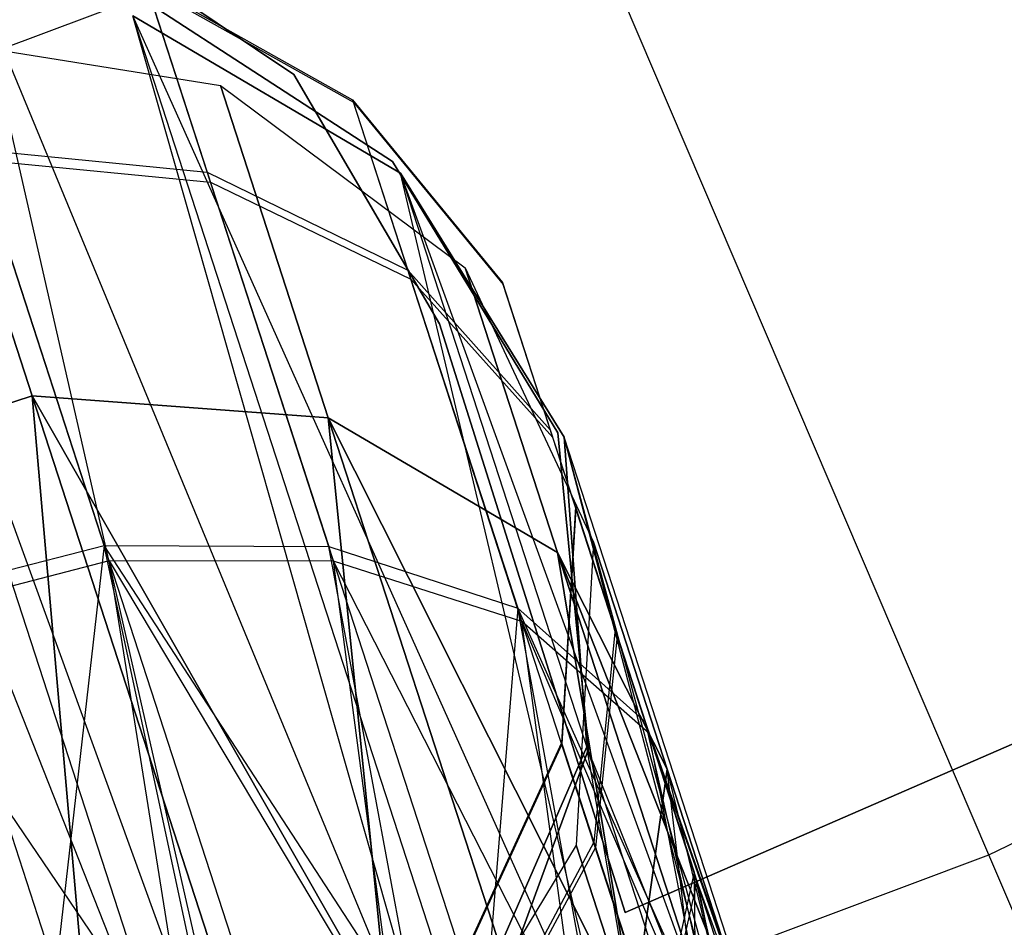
# Model space of a CAD drawing. Extents: x 0.3 to 7.1, y -3.38 to 3.38.
# Tile 360 of 604: x 4.17 to 4.32, y -1.47 to -1.33. Entities that reach past the tile are written whole.
import ezdxf

# ---------------------------------------------------------------- set-up
doc = ezdxf.new("R2010")
doc.units = 0
doc.header["$LTSCALE"] = 2.54
doc.layers.get('0').update_dxf_attribs({"linetype": 'CONTINUOUS'})

# ---------------------------------------------------------------- blocks, each defined once
blk = doc.blocks.new('SINGLES_AVVSTL_STL')
at = {"color": 0}
for p, q in [((4.13447, -1.34857, 5.30457), (4.2536, -1.30386, 5.30457)), ((4.13447, -1.34857, 5.30457), (4.2536, -1.30386, 5.30457)), ((4.32038, -1.4601, 5.1494), (4.2536, -1.30386, 5.30457)), ((4.32038, -1.4601, 5.1494), (4.2536, -1.30386, 5.30457)), ((4.17629, -1.31501, 54.83894), (4.21322, -1.33985, 54.83894)), ((4.21322, -1.33985, 54.63894), (4.17629, -1.31501, 54.63894)), ((4.21322, -1.33985, 54.63894), (4.17629, -1.31501, 54.63894)), ((4.17629, -1.31501, 54.83894), (4.21322, -1.33985, 54.83894)), ((4.1763, -1.31501, 20.47364), (4.21322, -1.33985, 20.47364)), ((4.21322, -1.33985, 20.27364), (4.1763, -1.31501, 20.27364)), ((4.21322, -1.33985, 20.27364), (4.1763, -1.31501, 20.27364)), ((4.1763, -1.31501, 20.47364), (4.21322, -1.33985, 20.47364)), ((4.18742, -1.3266, 61.72336), (4.22848, -1.35326, 61.72336)), ((4.22848, -1.35326, 61.52336), (4.18742, -1.3266, 61.52336)), ((4.22848, -1.35326, 61.52336), (4.18742, -1.3266, 61.52336)), ((4.18742, -1.3266, 61.72336), (4.22848, -1.35326, 61.72336)), ((4.19046, -1.32587, 54.68483), (4.1999, -1.35491, 54.59245)), ((4.19046, -1.32587, 54.68483), (4.22231, -1.34377, 54.68875)), ((4.19046, -1.32587, 54.68483), (4.1999, -1.35491, 54.59245)), ((4.19046, -1.32587, 54.68483), (4.22231, -1.34377, 54.68875)), ((4.19058, -1.32624, 54.76807), (4.22242, -1.34411, 54.7639)), ((4.2004, -1.35646, 54.86085), (4.19058, -1.32624, 54.76807)), ((4.19058, -1.32624, 54.76807), (4.22242, -1.34411, 54.7639)), ((4.2004, -1.35646, 54.86085), (4.19058, -1.32624, 54.76807)), ((4.23705, -1.50163, 61.33827), (4.16467, -1.32674, 61.33122)), ((4.23705, -1.50163, 61.33827), (4.16467, -1.32674, 61.33122)), ((4.20617, -1.50884, 61.32648), (4.16467, -1.32674, 61.33122)), ((4.20617, -1.50884, 61.32648), (4.16467, -1.32674, 61.33122)), ((4.20617, -1.50884, 61.32648), (4.14062, -1.32849, 61.32545)), ((4.20617, -1.50884, 61.32648), (4.14062, -1.32849, 61.32545)), ((4.19982, -1.51066, 61.32545), (4.14062, -1.32849, 61.32545)), ((4.19982, -1.51066, 61.32545), (4.14062, -1.32849, 61.32545)), ((4.22969, -1.35507, 61.75081), (4.18843, -1.3308, 61.75081)), ((4.26357, -1.49828, 61.36034), (4.18843, -1.3308, 61.34243)), ((4.18843, -1.3308, 61.34243), (4.22969, -1.35507, 61.37825)), ((4.24359, -1.5005, 61.34244), (4.18843, -1.3308, 61.34243)), ((4.26357, -1.49828, 61.36034), (4.18843, -1.3308, 61.34243)), ((4.24359, -1.5005, 61.34244), (4.18843, -1.3308, 61.34243)), ((4.23705, -1.50163, 61.33827), (4.18843, -1.3308, 61.34243)), ((4.23705, -1.50163, 61.33827), (4.18843, -1.3308, 61.34243)), ((4.18843, -1.3308, 61.34243), (4.22969, -1.35507, 61.37825)), ((4.22969, -1.35507, 61.75081), (4.18843, -1.3308, 61.75081)), ((4.19982, -1.51066, 61.32545), (4.12894, -1.33152, 61.32472)), ((4.19982, -1.51066, 61.32545), (4.12894, -1.33152, 61.32472)), ((4.15492, -1.33404, 20.27784), (4.1729, -1.38938, 20.15803)), ((4.15492, -1.33404, 20.27784), (4.1729, -1.38938, 20.15803)), ((4.15492, -1.33404, 20.27784), (4.20192, -1.34156, 20.28282)), ((4.15492, -1.33404, 20.41103), (4.20192, -1.34156, 20.40604)), ((4.15492, -1.33404, 20.27784), (4.20192, -1.34156, 20.28282)), ((4.1729, -1.38938, 20.53083), (4.15492, -1.33404, 20.41103)), ((4.1729, -1.38938, 20.53083), (4.15492, -1.33404, 20.41103)), ((4.15492, -1.33404, 20.41103), (4.20192, -1.34156, 20.40604)), ((4.21322, -1.33985, 54.83894), (4.23571, -1.37825, 54.83894)), ((4.23571, -1.37825, 54.63894), (4.21322, -1.33985, 54.63894)), ((4.21322, -1.33985, 54.63894), (4.21322, -1.33985, 54.83894)), ((4.21322, -1.33985, 54.63894), (4.21322, -1.33985, 54.83894)), ((4.23571, -1.37825, 54.63894), (4.21322, -1.33985, 54.63894)), ((4.21322, -1.33985, 54.83894), (4.23571, -1.37825, 54.83894)), ((4.21322, -1.33985, 20.47364), (4.23571, -1.37826, 20.47364)), ((4.23571, -1.37826, 20.27364), (4.21322, -1.33985, 20.27364)), ((4.21322, -1.33985, 20.27364), (4.21322, -1.33985, 20.47364)), ((4.21322, -1.33985, 20.27364), (4.21322, -1.33985, 20.47364)), ((4.23571, -1.37826, 20.27364), (4.21322, -1.33985, 20.27364)), ((4.21322, -1.33985, 20.47364), (4.23571, -1.37826, 20.47364)), ((4.20192, -1.34156, 20.28282), (4.21856, -1.39276, 20.17199)), ((4.20192, -1.34156, 20.28282), (4.21856, -1.39276, 20.17199)), ((4.20192, -1.34156, 20.28282), (4.23964, -1.36966, 20.29165)), ((4.20192, -1.34156, 20.40604), (4.20192, -1.34156, 20.28282)), ((4.20192, -1.34156, 20.40604), (4.20192, -1.34156, 20.28282)), ((4.20192, -1.34156, 20.40604), (4.23964, -1.36966, 20.39721)), ((4.20192, -1.34156, 20.28282), (4.23964, -1.36966, 20.29165)), ((4.21856, -1.39276, 20.51688), (4.20192, -1.34156, 20.40604)), ((4.21856, -1.39276, 20.51688), (4.20192, -1.34156, 20.40604)), ((4.20192, -1.34156, 20.40604), (4.23964, -1.36966, 20.39721)), ((4.22231, -1.34377, 54.68875), (4.23083, -1.37, 54.60533)), ((4.22231, -1.34377, 54.68875), (4.24542, -1.37192, 54.69369)), ((4.22231, -1.34377, 54.68875), (4.23083, -1.37, 54.60533)), ((4.22242, -1.34411, 54.7639), (4.22231, -1.34377, 54.68875)), ((4.22231, -1.34377, 54.68875), (4.24542, -1.37192, 54.69369)), ((4.22242, -1.34411, 54.7639), (4.22231, -1.34377, 54.68875)), ((4.22242, -1.34411, 54.7639), (4.24551, -1.37221, 54.75864)), ((4.23129, -1.3714, 54.84768), (4.22242, -1.34411, 54.7639)), ((4.22242, -1.34411, 54.7639), (4.24551, -1.37221, 54.75864)), ((4.23129, -1.3714, 54.84768), (4.22242, -1.34411, 54.7639)), ((4.18698, -1.51017, 5.1494), (4.13447, -1.34857, 5.30457)), ((4.18698, -1.51017, 5.1494), (4.13447, -1.34857, 5.30457)), ((4.16416, -1.35136, 54.58468), (4.184, -1.41242, 54.50357)), ((4.16416, -1.35136, 54.58468), (4.1999, -1.35491, 54.59245)), ((4.16416, -1.35136, 54.58468), (4.184, -1.41242, 54.50357)), ((4.16416, -1.35136, 54.58468), (4.1999, -1.35491, 54.59245)), ((4.16469, -1.353, 54.86879), (4.2004, -1.35646, 54.86085)), ((4.18478, -1.41482, 54.94895), (4.16469, -1.353, 54.86879)), ((4.16469, -1.353, 54.86879), (4.2004, -1.35646, 54.86085)), ((4.18478, -1.41482, 54.94895), (4.16469, -1.353, 54.86879)), ((4.22848, -1.35326, 61.72336), (4.25392, -1.39509, 61.72336)), ((4.25392, -1.39509, 61.52336), (4.22848, -1.35326, 61.52336)), ((4.22848, -1.35326, 61.52336), (4.22848, -1.35326, 61.72336)), ((4.22848, -1.35326, 61.52336), (4.22848, -1.35326, 61.72336)), ((4.25392, -1.39509, 61.52336), (4.22848, -1.35326, 61.52336)), ((4.22848, -1.35326, 61.72336), (4.25392, -1.39509, 61.72336)), ((4.1999, -1.35491, 54.59245), (4.21864, -1.41259, 54.51583)), ((4.1999, -1.35491, 54.59245), (4.23083, -1.37, 54.60533)), ((4.1999, -1.35491, 54.59245), (4.21864, -1.41259, 54.51583)), ((4.1999, -1.35491, 54.59245), (4.23083, -1.37, 54.60533)), ((4.25494, -1.39572, 61.75081), (4.22969, -1.35507, 61.75081)), ((4.2821, -1.49932, 61.3901), (4.22969, -1.35507, 61.37825)), ((4.22969, -1.35507, 61.37825), (4.25494, -1.39572, 61.42473)), ((4.27628, -1.49841, 61.37828), (4.22969, -1.35507, 61.37825)), ((4.2821, -1.49932, 61.3901), (4.22969, -1.35507, 61.37825)), ((4.27628, -1.49841, 61.37828), (4.22969, -1.35507, 61.37825)), ((4.26357, -1.49828, 61.36034), (4.22969, -1.35507, 61.37825)), ((4.26357, -1.49828, 61.36034), (4.22969, -1.35507, 61.37825)), ((4.22969, -1.35507, 61.37825), (4.25494, -1.39572, 61.42473)), ((4.22969, -1.35507, 61.37825), (4.22969, -1.35507, 61.75081)), ((4.25494, -1.39572, 61.75081), (4.22969, -1.35507, 61.75081)), ((4.22969, -1.35507, 61.37825), (4.22969, -1.35507, 61.75081)), ((4.2004, -1.35646, 54.86085), (4.23129, -1.3714, 54.84768)), ((4.21938, -1.41486, 54.93658), (4.2004, -1.35646, 54.86085)), ((4.2004, -1.35646, 54.86085), (4.23129, -1.3714, 54.84768)), ((4.21938, -1.41486, 54.93658), (4.2004, -1.35646, 54.86085)), ((4.23083, -1.37, 54.60533), (4.24776, -1.42208, 54.53615)), ((4.23083, -1.37, 54.60533), (4.25278, -1.39459, 54.62158)), ((4.23083, -1.37, 54.60533), (4.24776, -1.42208, 54.53615)), ((4.23083, -1.37, 54.60533), (4.25278, -1.39459, 54.62158)), ((4.23964, -1.36966, 20.29165), (4.25389, -1.41353, 20.1967)), ((4.23964, -1.36966, 20.29165), (4.25389, -1.41353, 20.1967)), ((4.23964, -1.36966, 20.29165), (4.25944, -1.41192, 20.30231)), ((4.23964, -1.36966, 20.39721), (4.23964, -1.36966, 20.29165)), ((4.23964, -1.36966, 20.39721), (4.23964, -1.36966, 20.29165)), ((4.23964, -1.36966, 20.39721), (4.25944, -1.41192, 20.38656)), ((4.23964, -1.36966, 20.29165), (4.25944, -1.41192, 20.30231)), ((4.25389, -1.41353, 20.49216), (4.23964, -1.36966, 20.39721)), ((4.25389, -1.41353, 20.49216), (4.23964, -1.36966, 20.39721)), ((4.23964, -1.36966, 20.39721), (4.25944, -1.41192, 20.38656)), ((4.23129, -1.3714, 54.84768), (4.25318, -1.3958, 54.83106)), ((4.24842, -1.42413, 54.91605), (4.23129, -1.3714, 54.84768)), ((4.23129, -1.3714, 54.84768), (4.25318, -1.3958, 54.83106)), ((4.24842, -1.42413, 54.91605), (4.23129, -1.3714, 54.84768)), ((4.24542, -1.37192, 54.69369), (4.25278, -1.39459, 54.62158)), ((4.24551, -1.37221, 54.75864), (4.24542, -1.37192, 54.69369)), ((4.24542, -1.37192, 54.69369), (4.25278, -1.39459, 54.62158)), ((4.24551, -1.37221, 54.75864), (4.24542, -1.37192, 54.69369)), ((4.25318, -1.3958, 54.83106), (4.24551, -1.37221, 54.75864)), ((4.25318, -1.3958, 54.83106), (4.24551, -1.37221, 54.75864)), ((4.23571, -1.37825, 54.83894), (4.26433, -1.469, 54.83894)), ((4.26433, -1.469, 54.63894), (4.23571, -1.37825, 54.63894)), ((4.23571, -1.37825, 54.83894), (4.23571, -1.37825, 54.63894)), ((4.26433, -1.469, 54.63894), (4.23571, -1.37825, 54.63894)), ((4.23571, -1.37825, 54.83894), (4.26433, -1.469, 54.83894)), ((4.23571, -1.37825, 54.83894), (4.23571, -1.37825, 54.63894)), ((4.23571, -1.37826, 20.47364), (4.26433, -1.469, 20.47364)), ((4.26433, -1.469, 20.27364), (4.23571, -1.37826, 20.27364)), ((4.23571, -1.37826, 20.47364), (4.23571, -1.37826, 20.27364)), ((4.26433, -1.469, 20.27364), (4.23571, -1.37826, 20.27364)), ((4.23571, -1.37826, 20.47364), (4.26433, -1.469, 20.47364)), ((4.23571, -1.37826, 20.47364), (4.23571, -1.37826, 20.27364)), ((4.12738, -1.40417, 20.15803), (4.1729, -1.38938, 20.15803)), ((4.1729, -1.38938, 20.53083), (4.12738, -1.40417, 20.53083)), ((4.12738, -1.40417, 20.15803), (4.1729, -1.38938, 20.15803)), ((4.1729, -1.38938, 20.53083), (4.12738, -1.40417, 20.53083)), ((4.1729, -1.38938, 20.15803), (4.18211, -1.49516, 20.07306)), ((4.1729, -1.38938, 20.15803), (4.18211, -1.49516, 20.07306)), ((4.1729, -1.38938, 20.15803), (4.20525, -1.48894, 20.07569)), ((4.18211, -1.49516, 20.61581), (4.1729, -1.38938, 20.53083)), ((4.1729, -1.38938, 20.15803), (4.20525, -1.48894, 20.07569)), ((4.1729, -1.38938, 20.15803), (4.22781, -1.48544, 20.08342)), ((4.1729, -1.38938, 20.15803), (4.22781, -1.48544, 20.08342)), ((4.1729, -1.38938, 20.15803), (4.21856, -1.39276, 20.17199)), ((4.20525, -1.48894, 20.61318), (4.1729, -1.38938, 20.53083)), ((4.18211, -1.49516, 20.61581), (4.1729, -1.38938, 20.53083)), ((4.20525, -1.48894, 20.61318), (4.1729, -1.38938, 20.53083)), ((4.22781, -1.48544, 20.60545), (4.1729, -1.38938, 20.53083)), ((4.22781, -1.48544, 20.60545), (4.1729, -1.38938, 20.53083)), ((4.21856, -1.39276, 20.51688), (4.1729, -1.38938, 20.53083)), ((4.1729, -1.38938, 20.15803), (4.21856, -1.39276, 20.17199)), ((4.21856, -1.39276, 20.51688), (4.1729, -1.38938, 20.53083)), ((4.21856, -1.39276, 20.17199), (4.22781, -1.48544, 20.08342)), ((4.21856, -1.39276, 20.17199), (4.22781, -1.48544, 20.08342)), ((4.21856, -1.39276, 20.17199), (4.24849, -1.48487, 20.09581)), ((4.22781, -1.48544, 20.60545), (4.21856, -1.39276, 20.51688)), ((4.21856, -1.39276, 20.17199), (4.24849, -1.48487, 20.09581)), ((4.21856, -1.39276, 20.17199), (4.26607, -1.48724, 20.11213)), ((4.21856, -1.39276, 20.17199), (4.26607, -1.48724, 20.11213)), ((4.21856, -1.39276, 20.17199), (4.25389, -1.41353, 20.1967)), ((4.24849, -1.48487, 20.59306), (4.21856, -1.39276, 20.51688)), ((4.22781, -1.48544, 20.60545), (4.21856, -1.39276, 20.51688)), ((4.24849, -1.48487, 20.59306), (4.21856, -1.39276, 20.51688)), ((4.26607, -1.48724, 20.57673), (4.21856, -1.39276, 20.51688)), ((4.26607, -1.48724, 20.57673), (4.21856, -1.39276, 20.51688)), ((4.25389, -1.41353, 20.49216), (4.21856, -1.39276, 20.51688)), ((4.21856, -1.39276, 20.17199), (4.25389, -1.41353, 20.1967)), ((4.25389, -1.41353, 20.49216), (4.21856, -1.39276, 20.51688)), ((4.25278, -1.39459, 54.62158), (4.26741, -1.4396, 54.56178)), ((4.25278, -1.39459, 54.62158), (4.26741, -1.4396, 54.56178)), ((4.26799, -1.44137, 54.89016), (4.25318, -1.3958, 54.83106)), ((4.26799, -1.44137, 54.89016), (4.25318, -1.3958, 54.83106)), ((4.25392, -1.39509, 61.72336), (4.25868, -1.44381, 61.72336)), ((4.25868, -1.44381, 61.52336), (4.25392, -1.39509, 61.52336)), ((4.25392, -1.39509, 61.52336), (4.25392, -1.39509, 61.72336)), ((4.25392, -1.39509, 61.52336), (4.25392, -1.39509, 61.72336)), ((4.25868, -1.44381, 61.52336), (4.25392, -1.39509, 61.52336)), ((4.25392, -1.39509, 61.72336), (4.25868, -1.44381, 61.72336)), ((4.25841, -1.44346, 61.75081), (4.25494, -1.39572, 61.75081)), ((4.2869, -1.51408, 61.45933), (4.25494, -1.39572, 61.42473)), ((4.25494, -1.39572, 61.42473), (4.25841, -1.44346, 61.47119)), ((4.2869, -1.51408, 61.45933), (4.25494, -1.39572, 61.42473)), ((4.29032, -1.5046, 61.42377), (4.25494, -1.39572, 61.42473)), ((4.29032, -1.5046, 61.42377), (4.25494, -1.39572, 61.42473)), ((4.2821, -1.49932, 61.3901), (4.25494, -1.39572, 61.42473)), ((4.2821, -1.49932, 61.3901), (4.25494, -1.39572, 61.42473)), ((4.25494, -1.39572, 61.42473), (4.25841, -1.44346, 61.47119)), ((4.25494, -1.39572, 61.42473), (4.25494, -1.39572, 61.75081)), ((4.25841, -1.44346, 61.75081), (4.25494, -1.39572, 61.75081)), ((4.25494, -1.39572, 61.42473), (4.25494, -1.39572, 61.75081)), ((4.32038, -1.4601, 5.1494), (4.44875, -1.39828, 5.1494)), ((4.32038, -1.4601, 5.1494), (4.44875, -1.39828, 5.1494)), ((4.25665, -1.4065, 54.69898), (4.25451, -1.44285, 54.70392)), ((4.25665, -1.4065, 54.69898), (4.25451, -1.44285, 54.70392)), ((4.25673, -1.40674, 54.75301), (4.25457, -1.44305, 54.74775)), ((4.25673, -1.40674, 54.75301), (4.25457, -1.44305, 54.74775)), ((4.25665, -1.4065, 54.69898), (4.26278, -1.42535, 54.63901)), ((4.25673, -1.40674, 54.75301), (4.25665, -1.4065, 54.69898)), ((4.25673, -1.40674, 54.75301), (4.25665, -1.4065, 54.69898)), ((4.25665, -1.4065, 54.69898), (4.26278, -1.42535, 54.63901)), ((4.26311, -1.42636, 54.81324), (4.25673, -1.40674, 54.75301)), ((4.26311, -1.42636, 54.81324), (4.25673, -1.40674, 54.75301)), ((4.1485, -1.42159, 54.50104), (4.184, -1.41242, 54.50357)), ((4.1485, -1.42159, 54.50104), (4.184, -1.41242, 54.50357)), ((4.184, -1.41242, 54.50357), (4.17401, -1.5001, 54.44905)), ((4.184, -1.41242, 54.50357), (4.17401, -1.5001, 54.44905)), ((4.23245, -1.4868, 54.46114), (4.184, -1.41242, 54.50357)), ((4.184, -1.41242, 54.50357), (4.21864, -1.41259, 54.51583)), ((4.23245, -1.4868, 54.46114), (4.184, -1.41242, 54.50357)), ((4.20108, -1.49191, 54.45034), (4.184, -1.41242, 54.50357)), ((4.20108, -1.49191, 54.45034), (4.184, -1.41242, 54.50357)), ((4.184, -1.41242, 54.50357), (4.21864, -1.41259, 54.51583)), ((4.24259, -1.4863, 54.46711), (4.21864, -1.41259, 54.51583)), ((4.21864, -1.41259, 54.51583), (4.24776, -1.42208, 54.53615)), ((4.24259, -1.4863, 54.46711), (4.21864, -1.41259, 54.51583)), ((4.23245, -1.4868, 54.46114), (4.21864, -1.41259, 54.51583)), ((4.23245, -1.4868, 54.46114), (4.21864, -1.41259, 54.51583)), ((4.21864, -1.41259, 54.51583), (4.24776, -1.42208, 54.53615)), ((4.25944, -1.41192, 20.30231), (4.25677, -1.45864, 20.31234)), ((4.25944, -1.41192, 20.38656), (4.25677, -1.45864, 20.37653)), ((4.25944, -1.41192, 20.30231), (4.25677, -1.45864, 20.31234)), ((4.25944, -1.41192, 20.38656), (4.25677, -1.45864, 20.37653)), ((4.25944, -1.41192, 20.30231), (4.27081, -1.44693, 20.22652)), ((4.25944, -1.41192, 20.30231), (4.27081, -1.44693, 20.22652)), ((4.25944, -1.41192, 20.38656), (4.25944, -1.41192, 20.30231)), ((4.25944, -1.41192, 20.38656), (4.25944, -1.41192, 20.30231)), ((4.27081, -1.44693, 20.46236), (4.25944, -1.41192, 20.38656)), ((4.27081, -1.44693, 20.46236), (4.25944, -1.41192, 20.38656)), ((4.25389, -1.41353, 20.1967), (4.26607, -1.48724, 20.11213)), ((4.25389, -1.41353, 20.1967), (4.26607, -1.48724, 20.11213)), ((4.25389, -1.41353, 20.1967), (4.27953, -1.49243, 20.13144)), ((4.26607, -1.48724, 20.57673), (4.25389, -1.41353, 20.49216)), ((4.25389, -1.41353, 20.1967), (4.27953, -1.49243, 20.13144)), ((4.25389, -1.41353, 20.1967), (4.2881, -1.50014, 20.15262)), ((4.25389, -1.41353, 20.1967), (4.2881, -1.50014, 20.15262)), ((4.25389, -1.41353, 20.1967), (4.27081, -1.44693, 20.22652)), ((4.27953, -1.49243, 20.55742), (4.25389, -1.41353, 20.49216)), ((4.26607, -1.48724, 20.57673), (4.25389, -1.41353, 20.49216)), ((4.27953, -1.49243, 20.55742), (4.25389, -1.41353, 20.49216)), ((4.2881, -1.50014, 20.53625), (4.25389, -1.41353, 20.49216)), ((4.2881, -1.50014, 20.53625), (4.25389, -1.41353, 20.49216)), ((4.27081, -1.44693, 20.46236), (4.25389, -1.41353, 20.49216)), ((4.25389, -1.41353, 20.1967), (4.27081, -1.44693, 20.22652)), ((4.27081, -1.44693, 20.46236), (4.25389, -1.41353, 20.49216)), ((4.18478, -1.41482, 54.94895), (4.14929, -1.42402, 54.95151)), ((4.18478, -1.41482, 54.94895), (4.14929, -1.42402, 54.95151)), ((4.18478, -1.41482, 54.94895), (4.22918, -1.4891, 54.99196)), ((4.21938, -1.41486, 54.93658), (4.18478, -1.41482, 54.94895)), ((4.19753, -1.49492, 55.00151), (4.18478, -1.41482, 54.94895)), ((4.19753, -1.49492, 55.00151), (4.18478, -1.41482, 54.94895)), ((4.20988, -1.49207, 54.99902), (4.18478, -1.41482, 54.94895)), ((4.20988, -1.49207, 54.99902), (4.18478, -1.41482, 54.94895)), ((4.18478, -1.41482, 54.94895), (4.22918, -1.4891, 54.99196)), ((4.21938, -1.41486, 54.93658), (4.18478, -1.41482, 54.94895)), ((4.22918, -1.4891, 54.99196), (4.21938, -1.41486, 54.93658)), ((4.22918, -1.4891, 54.99196), (4.21938, -1.41486, 54.93658)), ((4.25709, -1.48872, 54.97326), (4.21938, -1.41486, 54.93658)), ((4.25709, -1.48872, 54.97326), (4.21938, -1.41486, 54.93658)), ((4.24842, -1.42413, 54.91605), (4.21938, -1.41486, 54.93658)), ((4.24842, -1.42413, 54.91605), (4.21938, -1.41486, 54.93658)), ((4.26433, -1.469, 54.63894), (4.38326, -1.41728, 54.63894)), ((4.38326, -1.41728, 54.83894), (4.26433, -1.469, 54.83894)), ((4.38326, -1.41728, 54.83894), (4.26433, -1.469, 54.83894)), ((4.26433, -1.469, 54.63894), (4.38326, -1.41728, 54.63894)), ((4.26433, -1.469, 20.27364), (4.38326, -1.41729, 20.27364)), ((4.38326, -1.41729, 20.47364), (4.26433, -1.469, 20.47364)), ((4.38326, -1.41729, 20.47364), (4.26433, -1.469, 20.47364)), ((4.26433, -1.469, 20.27364), (4.38326, -1.41729, 20.27364)), ((4.24776, -1.42208, 54.53615), (4.24259, -1.4863, 54.46711)), ((4.24776, -1.42208, 54.53615), (4.24259, -1.4863, 54.46711)), ((4.27956, -1.49307, 54.50723), (4.24776, -1.42208, 54.53615)), ((4.24776, -1.42208, 54.53615), (4.26741, -1.4396, 54.56178)), ((4.27956, -1.49307, 54.50723), (4.24776, -1.42208, 54.53615)), ((4.25964, -1.48721, 54.48084), (4.24776, -1.42208, 54.53615)), ((4.25964, -1.48721, 54.48084), (4.24776, -1.42208, 54.53615)), ((4.24776, -1.42208, 54.53615), (4.26741, -1.4396, 54.56178)), ((4.19753, -1.49492, 55.00151), (4.14929, -1.42402, 54.95151)), ((4.19753, -1.49492, 55.00151), (4.14929, -1.42402, 54.95151)), ((4.24842, -1.42413, 54.91605), (4.27808, -1.49382, 54.94752)), ((4.26799, -1.44137, 54.89016), (4.24842, -1.42413, 54.91605)), ((4.25709, -1.48872, 54.97326), (4.24842, -1.42413, 54.91605)), ((4.25709, -1.48872, 54.97326), (4.24842, -1.42413, 54.91605)), ((4.27015, -1.491, 54.95919), (4.24842, -1.42413, 54.91605)), ((4.27015, -1.491, 54.95919), (4.24842, -1.42413, 54.91605)), ((4.24842, -1.42413, 54.91605), (4.27808, -1.49382, 54.94752)), ((4.26799, -1.44137, 54.89016), (4.24842, -1.42413, 54.91605)), ((4.26278, -1.42535, 54.63901), (4.25948, -1.45815, 54.65527)), ((4.26278, -1.42535, 54.63901), (4.25948, -1.45815, 54.65527)), ((4.26278, -1.42535, 54.63901), (4.27495, -1.4628, 54.58928)), ((4.26278, -1.42535, 54.63901), (4.27495, -1.4628, 54.58928)), ((4.26311, -1.42636, 54.81324), (4.25974, -1.45896, 54.79662)), ((4.26311, -1.42636, 54.81324), (4.25974, -1.45896, 54.79662)), ((4.27542, -1.46427, 54.86239), (4.26311, -1.42636, 54.81324)), ((4.27542, -1.46427, 54.86239), (4.26311, -1.42636, 54.81324)), ((4.28647, -1.49828, 54.52325), (4.26741, -1.4396, 54.56178)), ((4.29, -1.50375, 54.53752), (4.26741, -1.4396, 54.56178)), ((4.26741, -1.4396, 54.56178), (4.27956, -1.49307, 54.50723)), ((4.29, -1.50375, 54.53752), (4.26741, -1.4396, 54.56178)), ((4.26741, -1.4396, 54.56178), (4.29038, -1.5048, 54.54008)), ((4.28647, -1.49828, 54.52325), (4.26741, -1.4396, 54.56178)), ((4.26741, -1.4396, 54.56178), (4.27956, -1.49307, 54.50723)), ((4.29105, -1.51237, 54.5569), (4.26741, -1.4396, 54.56178)), ((4.29069, -1.50588, 54.54262), (4.26741, -1.4396, 54.56178)), ((4.29069, -1.50588, 54.54262), (4.26741, -1.4396, 54.56178)), ((4.26741, -1.4396, 54.56178), (4.29038, -1.5048, 54.54008)), ((4.29105, -1.51237, 54.5569), (4.26741, -1.4396, 54.56178)), ((4.29092, -1.50645, 54.91094), (4.26799, -1.44137, 54.89016)), ((4.26799, -1.44137, 54.89016), (4.29058, -1.5055, 54.91328)), ((4.29092, -1.50645, 54.91094), (4.26799, -1.44137, 54.89016)), ((4.2912, -1.50743, 54.90861), (4.26799, -1.44137, 54.89016)), ((4.2912, -1.50743, 54.90861), (4.26799, -1.44137, 54.89016)), ((4.27542, -1.46427, 54.86239), (4.26799, -1.44137, 54.89016)), ((4.27808, -1.49382, 54.94752), (4.26799, -1.44137, 54.89016)), ((4.27808, -1.49382, 54.94752), (4.26799, -1.44137, 54.89016)), ((4.28703, -1.49999, 54.92779), (4.26799, -1.44137, 54.89016)), ((4.28703, -1.49999, 54.92779), (4.26799, -1.44137, 54.89016)), ((4.26799, -1.44137, 54.89016), (4.29058, -1.5055, 54.91328)), ((4.27542, -1.46427, 54.86239), (4.26799, -1.44137, 54.89016)), ((4.25451, -1.44285, 54.70392), (4.23926, -1.47606, 54.70784)), ((4.25451, -1.44285, 54.70392), (4.23926, -1.47606, 54.70784)), ((4.23929, -1.48734, 61.75081), (4.25841, -1.44346, 61.75081)), ((4.25841, -1.44346, 61.47119), (4.23929, -1.48734, 61.50702)), ((4.25841, -1.44346, 61.47119), (4.23929, -1.48734, 61.50702)), ((4.23929, -1.48734, 61.75081), (4.25841, -1.44346, 61.75081)), ((4.25457, -1.44305, 54.74775), (4.23932, -1.47622, 54.74359)), ((4.25457, -1.44305, 54.74775), (4.23932, -1.47622, 54.74359)), ((4.25451, -1.44285, 54.70392), (4.25948, -1.45815, 54.65527)), ((4.25451, -1.44285, 54.70392), (4.25948, -1.45815, 54.65527)), ((4.25457, -1.44305, 54.74775), (4.25451, -1.44285, 54.70392)), ((4.25457, -1.44305, 54.74775), (4.25451, -1.44285, 54.70392)), ((4.25974, -1.45896, 54.79662), (4.25457, -1.44305, 54.74775)), ((4.25974, -1.45896, 54.79662), (4.25457, -1.44305, 54.74775)), ((4.27252, -1.52576, 61.48909), (4.25841, -1.44346, 61.47119)), ((4.28272, -1.51823, 61.47117), (4.25841, -1.44346, 61.47119)), ((4.27252, -1.52576, 61.48909), (4.25841, -1.44346, 61.47119)), ((4.28272, -1.51823, 61.47117), (4.25841, -1.44346, 61.47119)), ((4.2869, -1.51408, 61.45933), (4.25841, -1.44346, 61.47119)), ((4.2869, -1.51408, 61.45933), (4.25841, -1.44346, 61.47119)), ((4.25841, -1.44346, 61.47119), (4.25841, -1.44346, 61.75081)), ((4.25841, -1.44346, 61.47119), (4.25841, -1.44346, 61.75081)), ((4.25868, -1.44381, 61.72336), (4.24183, -1.48977, 61.72336)), ((4.24183, -1.48977, 61.52336), (4.25868, -1.44381, 61.52336)), ((4.24183, -1.48977, 61.52336), (4.25868, -1.44381, 61.52336)), ((4.25868, -1.44381, 61.72336), (4.24183, -1.48977, 61.72336)), ((4.25868, -1.44381, 61.52336), (4.25868, -1.44381, 61.72336)), ((4.25868, -1.44381, 61.52336), (4.25868, -1.44381, 61.72336)), ((4.27081, -1.44693, 20.22652), (4.26544, -1.48532, 20.25459)), ((4.26544, -1.48532, 20.43428), (4.27081, -1.44693, 20.46236)), ((4.27081, -1.44693, 20.22652), (4.26544, -1.48532, 20.25459)), ((4.26544, -1.48532, 20.43428), (4.27081, -1.44693, 20.46236)), ((4.27081, -1.44693, 20.22652), (4.2881, -1.50014, 20.15262)), ((4.27081, -1.44693, 20.22652), (4.29128, -1.50992, 20.17442)), ((4.27081, -1.44693, 20.22652), (4.2881, -1.50014, 20.15262)), ((4.2881, -1.50014, 20.53625), (4.27081, -1.44693, 20.46236)), ((4.28103, -1.53331, 20.2149), (4.27081, -1.44693, 20.22652)), ((4.28103, -1.53331, 20.2149), (4.27081, -1.44693, 20.22652)), ((4.28888, -1.52119, 20.1956), (4.27081, -1.44693, 20.22652)), ((4.28888, -1.52119, 20.1956), (4.27081, -1.44693, 20.22652)), ((4.27081, -1.44693, 20.22652), (4.29128, -1.50992, 20.17442)), ((4.2881, -1.50014, 20.53625), (4.27081, -1.44693, 20.46236)), ((4.29128, -1.50992, 20.51445), (4.27081, -1.44693, 20.46236)), ((4.29128, -1.50992, 20.51445), (4.27081, -1.44693, 20.46236)), ((4.28888, -1.52119, 20.49327), (4.27081, -1.44693, 20.46236)), ((4.28888, -1.52119, 20.49327), (4.27081, -1.44693, 20.46236)), ((4.25677, -1.45864, 20.31234), (4.23226, -1.49913, 20.31945)), ((4.25677, -1.45864, 20.37653), (4.23226, -1.49913, 20.36942)), ((4.25677, -1.45864, 20.31234), (4.23226, -1.49913, 20.31945)), ((4.25677, -1.45864, 20.37653), (4.23226, -1.49913, 20.36942)), ((4.25948, -1.45815, 54.65527), (4.24332, -1.48853, 54.66815)), ((4.25948, -1.45815, 54.65527), (4.24332, -1.48853, 54.66815)), ((4.25677, -1.45864, 20.31234), (4.26544, -1.48532, 20.25459)), ((4.25677, -1.45864, 20.31234), (4.26544, -1.48532, 20.25459)), ((4.25677, -1.45864, 20.37653), (4.25677, -1.45864, 20.31234)), ((4.25677, -1.45864, 20.37653), (4.25677, -1.45864, 20.31234)), ((4.26544, -1.48532, 20.43428), (4.25677, -1.45864, 20.37653)), ((4.26544, -1.48532, 20.43428), (4.25677, -1.45864, 20.37653)), ((4.25948, -1.45815, 54.65527), (4.26935, -1.48852, 54.61491)), ((4.25948, -1.45815, 54.65527), (4.26935, -1.48852, 54.61491)), ((4.18698, -1.51017, 5.1494), (4.32038, -1.4601, 5.1494)), ((4.18698, -1.51017, 5.1494), (4.32038, -1.4601, 5.1494)), ((4.25974, -1.45896, 54.79662), (4.24353, -1.4892, 54.78345)), ((4.25974, -1.45896, 54.79662), (4.24353, -1.4892, 54.78345)), ((4.26973, -1.48972, 54.8365), (4.25974, -1.45896, 54.79662)), ((4.26973, -1.48972, 54.8365), (4.25974, -1.45896, 54.79662)), ((4.38198, -1.60422, 4.98093), (4.32038, -1.4601, 5.1494)), ((4.38198, -1.60422, 4.98093), (4.32038, -1.4601, 5.1494)), ((4.27495, -1.4628, 54.58928), (4.26935, -1.48852, 54.61491)), ((4.27495, -1.4628, 54.58928), (4.26935, -1.48852, 54.61491)), ((4.29105, -1.51237, 54.5569), (4.27495, -1.4628, 54.58928)), ((4.28852, -1.52062, 54.57294), (4.27495, -1.4628, 54.58928)), ((4.28852, -1.52062, 54.57294), (4.27495, -1.4628, 54.58928)), ((4.27495, -1.4628, 54.58928), (4.2758, -1.53698, 54.59938)), ((4.27495, -1.4628, 54.58928), (4.2758, -1.53698, 54.59938)), ((4.29105, -1.51237, 54.5569), (4.27495, -1.4628, 54.58928)), ((4.26973, -1.48972, 54.8365), (4.27542, -1.46427, 54.86239)), ((4.26973, -1.48972, 54.8365), (4.27542, -1.46427, 54.86239)), ((4.27542, -1.46427, 54.86239), (4.28794, -1.52416, 54.87433)), ((4.2912, -1.50743, 54.90861), (4.27542, -1.46427, 54.86239)), ((4.2912, -1.50743, 54.90861), (4.27542, -1.46427, 54.86239)), ((4.29157, -1.51395, 54.89408), (4.27542, -1.46427, 54.86239)), ((4.29157, -1.51395, 54.89408), (4.27542, -1.46427, 54.86239)), ((4.27542, -1.46427, 54.86239), (4.28794, -1.52416, 54.87433)), ((4.26433, -1.469, 54.83894), (4.26433, -1.469, 54.63894)), ((4.26433, -1.469, 54.83894), (4.26433, -1.469, 54.63894)), ((4.26433, -1.469, 20.47364), (4.26433, -1.469, 20.27364)), ((4.26433, -1.469, 20.47364), (4.26433, -1.469, 20.27364))]:
    blk.add_line(p, q, dxfattribs=at)

msp = doc.modelspace()

# ---------------------------------------------------------------- block references
at = {"color": 0}
msp.add_blockref('SINGLES_AVVSTL_STL', (0, 0), dxfattribs=at)

doc.saveas('drawing.dxf')
